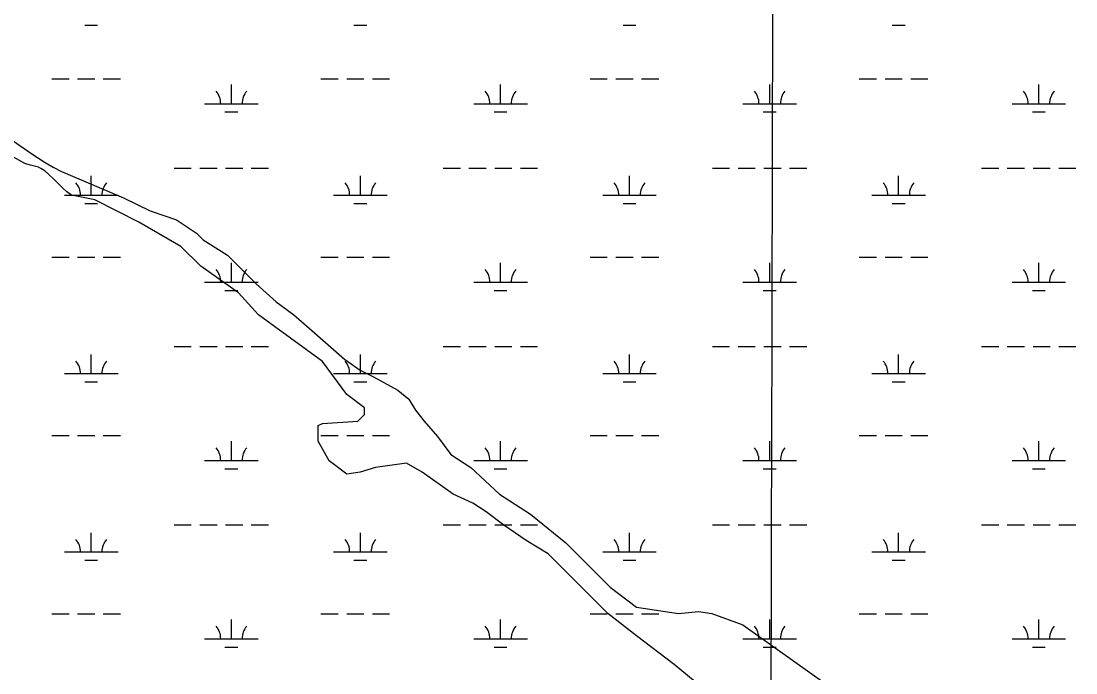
# Model space of a CAD drawing. Extents: x 3161564 to 3199464, y 849354 to 874788.
# Drawn here: x 3185296 to 3187263, y 859104 to 860320 of the extents above; entities that cross this region are included whole.
import ezdxf

# ---------------------------------------------------------------- set-up
doc = ezdxf.new("R2010")
doc.units = 0
for name, color, linetype in [('V-GRID-MAJR', 7, 'Continuous'), ('V-SITE-VEGE', 7, 'Continuous'), ('V-WETL-SWMP', 7, 'Continuous')]:
    doc.layers.add(name, color=color, linetype=linetype)

msp = doc.modelspace()

# ---------------------------------------------------------------- linework, layer by layer
at = {"layer": 'V-GRID-MAJR'}
msp.add_spline([(3186683.235, 854762.214), (3186699.099, 860821.649), (3186714.971, 866884.169), (3186730.843, 872946.731), (3186730.8510000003, 872949.773)], degree=3, dxfattribs=at)
at = {"layer": 'V-SITE-VEGE'}
for points in [[(3185279.2720000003, 860098.0839999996), (3185315.8960000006, 860072.5599999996), (3185340.8510000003, 860056.3579999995), (3185355.5620000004, 860047.7849999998), (3185371.3110000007, 860039.8639999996), (3185387.5460000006, 860033.0419999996), (3185486.6890000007, 859990.7609999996), (3185536.1870000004, 859965.9979999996), (3185585.6870000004, 859949.4909999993), (3185622.8140000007, 859924.7289999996), (3185635.1860000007, 859912.3489999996), (3185680.559, 859883.4599999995), (3185734.1840000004, 859829.8079999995), (3185771.3080000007, 859796.7929999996), (3185804.3070000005, 859772.0299999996), (3185833.18, 859747.2699999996), (3185899.1790000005, 859689.4919999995), (3185928.0540000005, 859668.8559999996), (3185952.8040000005, 859656.4759999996), (3185998.1770000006, 859631.7139999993), (3186018.803000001, 859615.2069999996), (3186031.1770000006, 859594.5709999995), (3186047.6750000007, 859573.9369999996), (3186072.4250000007, 859545.0479999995), (3186097.1750000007, 859512.0329999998), (3186134.3000000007, 859487.2699999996), (3186187.9220000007, 859437.7449999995), (3186245.6720000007, 859400.6049999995), (3186311.6710000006, 859346.9529999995), (3186394.1680000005, 859264.4149999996), (3186443.6660000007, 859227.2699999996), (3186522.0390000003, 859214.8899999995), (3186559.1630000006, 859219.0169999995), (3186583.9130000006, 859214.8899999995), (3186641.6610000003, 859194.2549999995), (3186827.281, 859062.1909999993)], [(3186563.2880000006, 859078.6999999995), (3186513.7900000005, 859119.9699999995), (3186443.6660000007, 859173.6209999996), (3186390.0440000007, 859214.8899999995), (3186373.5430000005, 859231.3969999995), (3186278.6690000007, 859326.3179999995), (3186237.4200000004, 859351.0799999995), (3186196.1740000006, 859379.9689999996), (3186163.1720000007, 859404.7319999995), (3186138.4240000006, 859421.2389999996), (3186101.3000000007, 859437.7449999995), (3186043.553000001, 859479.0169999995), (3186014.678000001, 859495.5239999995), (3185956.928000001, 859487.2699999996), (3185928.0540000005, 859479.0169999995), (3185903.3060000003, 859474.8899999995), (3185870.3040000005, 859499.6499999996), (3185849.6810000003, 859536.7949999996), (3185849.6810000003, 859565.6839999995), (3185857.9300000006, 859569.8129999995), (3185923.9290000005, 859573.9369999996), (3185936.303000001, 859586.3179999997), (3185936.303000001, 859598.6979999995), (3185903.3060000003, 859623.4599999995), (3185857.9300000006, 859685.3669999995), (3185738.3090000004, 859772.0299999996), (3185701.184, 859813.3019999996), (3185631.0610000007, 859862.8239999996), (3185593.9370000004, 859899.9669999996), (3185515.5640000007, 859945.3649999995), (3185433.0620000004, 859986.6339999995), (3185389.6590000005, 859995.5709999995), (3185380.8470000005, 860001.8489999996), (3185372.7100000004, 860009.0329999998), (3185357.3580000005, 860024.6549999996), (3185346.9300000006, 860034.8089999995), (3185340.6010000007, 860040.1129999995), (3185332.8480000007, 860045.4749999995), (3185328.2500000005, 860047.6749999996), (3185323.3310000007, 860049.1589999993), (3185313.1170000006, 860051.2959999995), (3185306.5040000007, 860053.1489999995), (3185302.9590000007, 860054.7199999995), (3185277.4880000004, 860068.9839999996)]]:
    msp.add_lwpolyline(points, dxfattribs=at)
at = {"layer": 'V-WETL-SWMP'}
for p, q in [((3185414.548576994, 860312.5202722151), (3185438.5485769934, 860312.5202722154)), ((3185916.456576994, 860312.5202722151), (3185940.4565769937, 860312.5202722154)), ((3186418.364576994, 860312.5202722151), (3186442.3645769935, 860312.5202722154)), ((3186920.272576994, 860312.5202722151), (3186944.2725769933, 860312.5202722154)), ((3185353.140576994, 860212.5192722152), (3185385.140576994, 860212.5192722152)), ((3185401.140576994, 860212.5192722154), (3185433.140576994, 860212.5192722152)), ((3185449.140576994, 860212.5192722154), (3185481.140576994, 860212.5192722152)), ((3185855.048576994, 860212.5192722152), (3185887.048576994, 860212.5192722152)), ((3185903.048576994, 860212.5192722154), (3185935.048576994, 860212.5192722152)), ((3185951.048576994, 860212.5192722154), (3185983.048576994, 860212.5192722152)), ((3186356.956576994, 860212.5192722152), (3186388.956576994, 860212.5192722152)), ((3186404.956576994, 860212.5192722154), (3186436.956576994, 860212.5192722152)), ((3186452.956576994, 860212.5192722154), (3186484.956576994, 860212.5192722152)), ((3186858.864576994, 860212.5192722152), (3186890.864576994, 860212.5192722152)), ((3186906.864576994, 860212.5192722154), (3186938.864576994, 860212.5192722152)), ((3186954.864576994, 860212.5192722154), (3186986.864576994, 860212.5192722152)), ((3185687.984576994, 860166.0892722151), (3185687.984576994, 860202.0892722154)), ((3186189.892576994, 860166.0892722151), (3186189.892576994, 860202.0892722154)), ((3186691.800576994, 860166.0892722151), (3186691.800576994, 860202.0892722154)), ((3187193.708576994, 860166.0892722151), (3187193.708576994, 860202.0892722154)), ((3185637.984576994, 860166.0892722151), (3185737.984576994, 860166.0892722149)), ((3185675.984576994, 860150.6582722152), (3185699.9845769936, 860150.6582722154)), ((3186139.892576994, 860166.0892722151), (3186239.892576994, 860166.0892722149)), ((3186177.892576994, 860150.6582722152), (3186201.8925769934, 860150.6582722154)), ((3186641.800576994, 860166.0892722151), (3186741.800576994, 860166.0892722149)), ((3186679.800576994, 860150.6582722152), (3186703.8005769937, 860150.6582722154)), ((3187143.708576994, 860166.0892722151), (3187243.708576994, 860166.0892722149)), ((3187181.708576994, 860150.6582722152), (3187205.7085769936, 860150.6582722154)), ((3185426.548576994, 859995.2762722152), (3185426.548576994, 860031.2762722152)), ((3185581.140576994, 860046.0182722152), (3185613.140576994, 860046.0182722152)), ((3185629.140576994, 860046.0182722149), (3185661.140576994, 860046.0182722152)), ((3185677.140576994, 860046.0182722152), (3185709.140576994, 860046.0182722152)), ((3185725.140576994, 860046.0182722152), (3185757.140576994, 860046.0182722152)), ((3185928.456576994, 859995.2762722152), (3185928.456576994, 860031.2762722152)), ((3186083.048576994, 860046.0182722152), (3186115.048576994, 860046.0182722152)), ((3186131.048576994, 860046.0182722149), (3186163.048576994, 860046.0182722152)), ((3186179.048576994, 860046.0182722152), (3186211.048576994, 860046.0182722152)), ((3186227.048576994, 860046.0182722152), (3186259.048576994, 860046.0182722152)), ((3186430.364576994, 859995.2762722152), (3186430.364576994, 860031.2762722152)), ((3186584.956576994, 860046.0182722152), (3186616.956576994, 860046.0182722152)), ((3186632.956576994, 860046.0182722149), (3186664.956576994, 860046.0182722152)), ((3186680.956576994, 860046.0182722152), (3186712.956576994, 860046.0182722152)), ((3186728.956576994, 860046.0182722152), (3186760.956576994, 860046.0182722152)), ((3186932.272576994, 859995.2762722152), (3186932.272576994, 860031.2762722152)), ((3187086.864576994, 860046.0182722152), (3187118.864576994, 860046.0182722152)), ((3187134.864576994, 860046.0182722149), (3187166.864576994, 860046.0182722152)), ((3187182.864576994, 860046.0182722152), (3187214.864576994, 860046.0182722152)), ((3187230.864576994, 860046.0182722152), (3187262.864576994, 860046.0182722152)), ((3185376.548576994, 859995.2762722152), (3185476.548576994, 859995.2762722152)), ((3185878.456576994, 859995.2762722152), (3185978.456576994, 859995.2762722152)), ((3186380.364576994, 859995.2762722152), (3186480.364576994, 859995.2762722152)), ((3186882.272576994, 859995.2762722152), (3186982.272576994, 859995.2762722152)), ((3185414.548576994, 859979.8452722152), (3185438.5485769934, 859979.8452722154)), ((3185916.456576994, 859979.8452722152), (3185940.4565769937, 859979.8452722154)), ((3186418.364576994, 859979.8452722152), (3186442.3645769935, 859979.8452722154)), ((3186920.272576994, 859979.8452722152), (3186944.2725769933, 859979.8452722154)), ((3185353.140576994, 859879.8442722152), (3185385.140576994, 859879.8442722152)), ((3185401.140576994, 859879.8442722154), (3185433.140576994, 859879.8442722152)), ((3185449.140576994, 859879.8442722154), (3185481.140576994, 859879.8442722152)), ((3185855.048576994, 859879.8442722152), (3185887.048576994, 859879.8442722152)), ((3185903.048576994, 859879.8442722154), (3185935.048576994, 859879.8442722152)), ((3185951.048576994, 859879.8442722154), (3185983.048576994, 859879.8442722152)), ((3186356.956576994, 859879.8442722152), (3186388.956576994, 859879.8442722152)), ((3186404.956576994, 859879.8442722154), (3186436.956576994, 859879.8442722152)), ((3186452.956576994, 859879.8442722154), (3186484.956576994, 859879.8442722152)), ((3186858.864576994, 859879.8442722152), (3186890.864576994, 859879.8442722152)), ((3186906.864576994, 859879.8442722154), (3186938.864576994, 859879.8442722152)), ((3186954.864576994, 859879.8442722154), (3186986.864576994, 859879.8442722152)), ((3185687.984576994, 859833.4142722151), (3185687.984576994, 859869.4142722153)), ((3186189.892576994, 859833.4142722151), (3186189.892576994, 859869.4142722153)), ((3186691.800576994, 859833.4142722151), (3186691.800576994, 859869.4142722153)), ((3187193.708576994, 859833.4142722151), (3187193.708576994, 859869.4142722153)), ((3185637.984576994, 859833.4142722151), (3185737.984576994, 859833.4142722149)), ((3186139.892576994, 859833.4142722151), (3186239.892576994, 859833.4142722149)), ((3186641.800576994, 859833.4142722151), (3186741.800576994, 859833.4142722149)), ((3187143.708576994, 859833.4142722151), (3187243.708576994, 859833.4142722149)), ((3185675.984576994, 859817.9832722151), (3185699.9845769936, 859817.9832722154)), ((3186177.892576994, 859817.9832722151), (3186201.8925769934, 859817.9832722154)), ((3186679.800576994, 859817.9832722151), (3186703.8005769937, 859817.9832722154)), ((3187181.708576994, 859817.9832722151), (3187205.7085769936, 859817.9832722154)), ((3185426.548576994, 859662.6012722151), (3185426.548576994, 859698.6012722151)), ((3185581.140576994, 859713.3432722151), (3185613.140576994, 859713.3432722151)), ((3185629.140576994, 859713.3432722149), (3185661.140576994, 859713.3432722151)), ((3185677.140576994, 859713.3432722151), (3185709.140576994, 859713.3432722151)), ((3185725.140576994, 859713.3432722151), (3185757.140576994, 859713.3432722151)), ((3185928.456576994, 859662.6012722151), (3185928.456576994, 859698.6012722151)), ((3186083.048576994, 859713.3432722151), (3186115.048576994, 859713.3432722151)), ((3186131.048576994, 859713.3432722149), (3186163.048576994, 859713.3432722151)), ((3186179.048576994, 859713.3432722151), (3186211.048576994, 859713.3432722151)), ((3186227.048576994, 859713.3432722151), (3186259.048576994, 859713.3432722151)), ((3186430.364576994, 859662.6012722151), (3186430.364576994, 859698.6012722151)), ((3186584.956576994, 859713.3432722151), (3186616.956576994, 859713.3432722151)), ((3186632.956576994, 859713.3432722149), (3186664.956576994, 859713.3432722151)), ((3186680.956576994, 859713.3432722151), (3186712.956576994, 859713.3432722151)), ((3186728.956576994, 859713.3432722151), (3186760.956576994, 859713.3432722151)), ((3186932.272576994, 859662.6012722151), (3186932.272576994, 859698.6012722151)), ((3187086.864576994, 859713.3432722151), (3187118.864576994, 859713.3432722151)), ((3187134.864576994, 859713.3432722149), (3187166.864576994, 859713.3432722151)), ((3187182.864576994, 859713.3432722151), (3187214.864576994, 859713.3432722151)), ((3187230.864576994, 859713.3432722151), (3187262.864576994, 859713.3432722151)), ((3185376.548576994, 859662.6012722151), (3185476.548576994, 859662.6012722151)), ((3185878.456576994, 859662.6012722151), (3185978.456576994, 859662.6012722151)), ((3186380.364576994, 859662.6012722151), (3186480.364576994, 859662.6012722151)), ((3186882.272576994, 859662.6012722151), (3186982.272576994, 859662.6012722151)), ((3185414.548576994, 859647.1702722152), (3185438.5485769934, 859647.1702722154)), ((3185916.456576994, 859647.1702722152), (3185940.4565769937, 859647.1702722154)), ((3186418.364576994, 859647.1702722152), (3186442.3645769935, 859647.1702722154)), ((3186920.272576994, 859647.1702722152), (3186944.2725769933, 859647.1702722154)), ((3185353.140576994, 859547.1692722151), (3185385.140576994, 859547.1692722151)), ((3185401.140576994, 859547.1692722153), (3185433.140576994, 859547.1692722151)), ((3185449.140576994, 859547.1692722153), (3185481.140576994, 859547.1692722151)), ((3185855.048576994, 859547.1692722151), (3185887.048576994, 859547.1692722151)), ((3185903.048576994, 859547.1692722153), (3185935.048576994, 859547.1692722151)), ((3185951.048576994, 859547.1692722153), (3185983.048576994, 859547.1692722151)), ((3186356.956576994, 859547.1692722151), (3186388.956576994, 859547.1692722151)), ((3186404.956576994, 859547.1692722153), (3186436.956576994, 859547.1692722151)), ((3186452.956576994, 859547.1692722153), (3186484.956576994, 859547.1692722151)), ((3186858.864576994, 859547.1692722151), (3186890.864576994, 859547.1692722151)), ((3186906.864576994, 859547.1692722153), (3186938.864576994, 859547.1692722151)), ((3186954.864576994, 859547.1692722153), (3186986.864576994, 859547.1692722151)), ((3185687.984576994, 859500.7392722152), (3185687.984576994, 859536.7392722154)), ((3186189.892576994, 859500.7392722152), (3186189.892576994, 859536.7392722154)), ((3186691.800576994, 859500.7392722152), (3186691.800576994, 859536.7392722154)), ((3187193.708576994, 859500.7392722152), (3187193.708576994, 859536.7392722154)), ((3185637.984576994, 859500.7392722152), (3185737.984576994, 859500.7392722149)), ((3186139.892576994, 859500.7392722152), (3186239.892576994, 859500.7392722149)), ((3186641.800576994, 859500.7392722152), (3186741.800576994, 859500.7392722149)), ((3187143.708576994, 859500.7392722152), (3187243.708576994, 859500.7392722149)), ((3185675.984576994, 859485.3082722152), (3185699.9845769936, 859485.3082722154)), ((3186177.892576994, 859485.3082722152), (3186201.8925769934, 859485.3082722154)), ((3186679.800576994, 859485.3082722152), (3186703.8005769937, 859485.3082722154)), ((3187181.708576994, 859485.3082722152), (3187205.7085769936, 859485.3082722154)), ((3185581.140576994, 859380.6682722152), (3185613.140576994, 859380.6682722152)), ((3185629.140576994, 859380.6682722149), (3185661.140576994, 859380.6682722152)), ((3185677.140576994, 859380.6682722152), (3185709.140576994, 859380.6682722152)), ((3185725.140576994, 859380.6682722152), (3185757.140576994, 859380.6682722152)), ((3186083.048576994, 859380.6682722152), (3186115.048576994, 859380.6682722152)), ((3186131.048576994, 859380.6682722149), (3186163.048576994, 859380.6682722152)), ((3186179.048576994, 859380.6682722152), (3186211.048576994, 859380.6682722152)), ((3186227.048576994, 859380.6682722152), (3186259.048576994, 859380.6682722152)), ((3186584.956576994, 859380.6682722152), (3186616.956576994, 859380.6682722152)), ((3186632.956576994, 859380.6682722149), (3186664.956576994, 859380.6682722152)), ((3186680.956576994, 859380.6682722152), (3186712.956576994, 859380.6682722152)), ((3186728.956576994, 859380.6682722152), (3186760.956576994, 859380.6682722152)), ((3187086.864576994, 859380.6682722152), (3187118.864576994, 859380.6682722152)), ((3187134.864576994, 859380.6682722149), (3187166.864576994, 859380.6682722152)), ((3187182.864576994, 859380.6682722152), (3187214.864576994, 859380.6682722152)), ((3187230.864576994, 859380.6682722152), (3187262.864576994, 859380.6682722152)), ((3185426.548576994, 859329.9262722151), (3185426.548576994, 859365.9262722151)), ((3185928.456576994, 859329.9262722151), (3185928.456576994, 859365.9262722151)), ((3186430.364576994, 859329.9262722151), (3186430.364576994, 859365.9262722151)), ((3186932.272576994, 859329.9262722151), (3186932.272576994, 859365.9262722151)), ((3185376.548576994, 859329.9262722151), (3185476.548576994, 859329.9262722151)), ((3185878.456576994, 859329.9262722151), (3185978.456576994, 859329.9262722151)), ((3186380.364576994, 859329.9262722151), (3186480.364576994, 859329.9262722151)), ((3186882.272576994, 859329.9262722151), (3186982.272576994, 859329.9262722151)), ((3185414.548576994, 859314.4952722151), (3185438.5485769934, 859314.4952722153)), ((3185916.456576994, 859314.4952722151), (3185940.4565769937, 859314.4952722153)), ((3186418.364576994, 859314.4952722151), (3186442.3645769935, 859314.4952722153)), ((3186920.272576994, 859314.4952722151), (3186944.2725769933, 859314.4952722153)), ((3185353.140576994, 859214.4942722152), (3185385.140576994, 859214.4942722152)), ((3185401.140576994, 859214.4942722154), (3185433.140576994, 859214.4942722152)), ((3185449.140576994, 859214.4942722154), (3185481.140576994, 859214.4942722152)), ((3185687.984576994, 859168.0642722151), (3185687.984576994, 859204.0642722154)), ((3185855.048576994, 859214.4942722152), (3185887.048576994, 859214.4942722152)), ((3185903.048576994, 859214.4942722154), (3185935.048576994, 859214.4942722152)), ((3185951.048576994, 859214.4942722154), (3185983.048576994, 859214.4942722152)), ((3186189.892576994, 859168.0642722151), (3186189.892576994, 859204.0642722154)), ((3186356.956576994, 859214.4942722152), (3186388.956576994, 859214.4942722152)), ((3186404.956576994, 859214.4942722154), (3186436.956576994, 859214.4942722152)), ((3186452.956576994, 859214.4942722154), (3186484.956576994, 859214.4942722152)), ((3186691.800576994, 859168.0642722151), (3186691.800576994, 859204.0642722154)), ((3186858.864576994, 859214.4942722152), (3186890.864576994, 859214.4942722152)), ((3186906.864576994, 859214.4942722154), (3186938.864576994, 859214.4942722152)), ((3186954.864576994, 859214.4942722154), (3186986.864576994, 859214.4942722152)), ((3187193.708576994, 859168.0642722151), (3187193.708576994, 859204.0642722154)), ((3185637.984576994, 859168.0642722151), (3185737.984576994, 859168.0642722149)), ((3186139.892576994, 859168.0642722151), (3186239.892576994, 859168.0642722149)), ((3186641.800576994, 859168.0642722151), (3186741.800576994, 859168.0642722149)), ((3187143.708576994, 859168.0642722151), (3187243.708576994, 859168.0642722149)), ((3185675.984576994, 859152.6332722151), (3185699.9845769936, 859152.6332722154)), ((3186177.892576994, 859152.6332722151), (3186201.8925769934, 859152.6332722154)), ((3186679.800576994, 859152.6332722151), (3186703.8005769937, 859152.6332722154)), ((3187181.708576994, 859152.6332722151), (3187205.7085769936, 859152.6332722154))]:
    msp.add_line(p, q, dxfattribs=at)
for centre, radius, start, end in [((3185632.741640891, 860166.5640753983), 35.24628790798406, 359.2281799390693, 40.771838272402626), ((3185743.227513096, 860166.5640753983), 35.24628790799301, 139.2281769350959, 180.77183526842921), ((3186134.6496408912, 860166.5640753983), 35.24628790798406, 359.2281799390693, 40.771838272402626), ((3186245.135513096, 860166.5640753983), 35.24628790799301, 139.2281769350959, 180.77183526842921), ((3186636.557640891, 860166.5640753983), 35.24628790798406, 359.2281799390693, 40.771838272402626), ((3186747.043513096, 860166.5640753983), 35.24628790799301, 139.2281769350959, 180.77183526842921), ((3187138.4656408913, 860166.5640753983), 35.24628790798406, 359.2281799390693, 40.771838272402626), ((3187248.9515130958, 860166.5640753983), 35.24628790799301, 139.2281769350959, 180.77183526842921), ((3185371.305640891, 859995.7510753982), 35.24628790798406, 359.2281799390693, 40.771838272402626), ((3185481.791513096, 859995.7510753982), 35.24628790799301, 139.2281769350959, 180.77183526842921), ((3185873.213640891, 859995.7510753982), 35.24628790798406, 359.2281799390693, 40.771838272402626), ((3185983.699513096, 859995.7510753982), 35.24628790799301, 139.2281769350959, 180.77183526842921), ((3186375.1216408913, 859995.7510753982), 35.24628790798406, 359.2281799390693, 40.771838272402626), ((3186485.6075130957, 859995.7510753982), 35.24628790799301, 139.2281769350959, 180.77183526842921), ((3186877.029640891, 859995.7510753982), 35.24628790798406, 359.2281799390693, 40.771838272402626), ((3186987.515513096, 859995.7510753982), 35.24628790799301, 139.2281769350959, 180.77183526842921), ((3185632.741640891, 859833.8890753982), 35.24628790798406, 359.2281799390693, 40.771838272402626), ((3185743.227513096, 859833.8890753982), 35.24628790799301, 139.2281769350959, 180.77183526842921), ((3186134.6496408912, 859833.8890753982), 35.24628790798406, 359.2281799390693, 40.771838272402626), ((3186245.135513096, 859833.8890753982), 35.24628790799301, 139.2281769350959, 180.77183526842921), ((3186636.557640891, 859833.8890753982), 35.24628790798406, 359.2281799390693, 40.771838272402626), ((3186747.043513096, 859833.8890753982), 35.24628790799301, 139.2281769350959, 180.77183526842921), ((3187138.4656408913, 859833.8890753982), 35.24628790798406, 359.2281799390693, 40.771838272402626), ((3187248.9515130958, 859833.8890753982), 35.24628790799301, 139.2281769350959, 180.77183526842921), ((3185371.305640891, 859663.0760753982), 35.24628790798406, 359.2281799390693, 40.771838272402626), ((3185481.791513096, 859663.0760753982), 35.24628790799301, 139.2281769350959, 180.77183526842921), ((3185873.213640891, 859663.0760753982), 35.24628790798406, 359.2281799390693, 40.771838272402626), ((3185983.699513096, 859663.0760753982), 35.24628790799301, 139.2281769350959, 180.77183526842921), ((3186375.1216408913, 859663.0760753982), 35.24628790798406, 359.2281799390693, 40.771838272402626), ((3186485.6075130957, 859663.0760753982), 35.24628790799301, 139.2281769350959, 180.77183526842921), ((3186877.029640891, 859663.0760753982), 35.24628790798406, 359.2281799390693, 40.771838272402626), ((3186987.515513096, 859663.0760753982), 35.24628790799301, 139.2281769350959, 180.77183526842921), ((3185632.741640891, 859501.2140753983), 35.24628790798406, 359.2281799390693, 40.771838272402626), ((3185743.227513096, 859501.2140753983), 35.24628790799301, 139.2281769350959, 180.77183526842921), ((3186134.6496408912, 859501.2140753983), 35.24628790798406, 359.2281799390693, 40.771838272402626), ((3186245.135513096, 859501.2140753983), 35.24628790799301, 139.2281769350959, 180.77183526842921), ((3186636.557640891, 859501.2140753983), 35.24628790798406, 359.2281799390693, 40.771838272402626), ((3186747.043513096, 859501.2140753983), 35.24628790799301, 139.2281769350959, 180.77183526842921), ((3187138.4656408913, 859501.2140753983), 35.24628790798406, 359.2281799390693, 40.771838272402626), ((3187248.9515130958, 859501.2140753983), 35.24628790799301, 139.2281769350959, 180.77183526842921), ((3185371.305640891, 859330.4010753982), 35.24628790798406, 359.2281799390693, 40.771838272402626), ((3185481.791513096, 859330.4010753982), 35.24628790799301, 139.2281769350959, 180.77183526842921), ((3185873.213640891, 859330.4010753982), 35.24628790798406, 359.2281799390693, 40.771838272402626), ((3185983.699513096, 859330.4010753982), 35.24628790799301, 139.2281769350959, 180.77183526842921), ((3186375.1216408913, 859330.4010753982), 35.24628790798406, 359.2281799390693, 40.771838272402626), ((3186485.6075130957, 859330.4010753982), 35.24628790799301, 139.2281769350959, 180.77183526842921), ((3186877.029640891, 859330.4010753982), 35.24628790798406, 359.2281799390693, 40.771838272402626), ((3186987.515513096, 859330.4010753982), 35.24628790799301, 139.2281769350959, 180.77183526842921), ((3185632.741640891, 859168.5390753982), 35.24628790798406, 359.2281799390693, 40.771838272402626), ((3185743.227513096, 859168.5390753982), 35.24628790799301, 139.2281769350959, 180.77183526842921), ((3186134.6496408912, 859168.5390753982), 35.24628790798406, 359.2281799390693, 40.771838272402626), ((3186245.135513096, 859168.5390753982), 35.24628790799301, 139.2281769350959, 180.77183526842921), ((3186636.557640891, 859168.5390753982), 35.24628790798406, 359.2281799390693, 40.771838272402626), ((3186747.043513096, 859168.5390753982), 35.24628790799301, 139.2281769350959, 180.77183526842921), ((3187138.4656408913, 859168.5390753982), 35.24628790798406, 359.2281799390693, 40.771838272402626), ((3187248.9515130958, 859168.5390753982), 35.24628790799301, 139.2281769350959, 180.77183526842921)]:
    msp.add_arc(centre, radius, start, end, dxfattribs=at)

doc.saveas('drawing.dxf')
